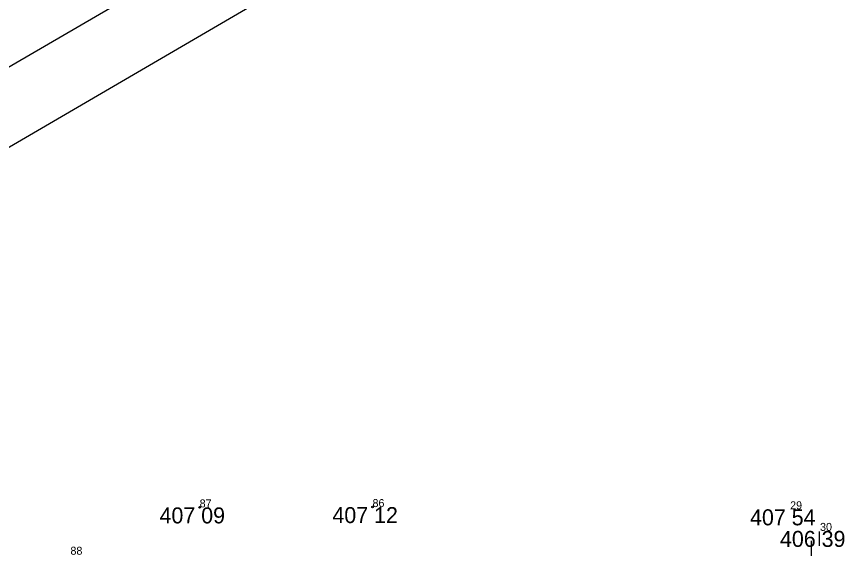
# Model space of a CAD drawing. Extents: x -559180 to -551373, y -1076947 to -1072071.
# Drawn here: x -555301.8 to -555250.1, y -1073149.1 to -1073115.9 of the extents above; entities that cross this region are included whole.
import ezdxf

# ---------------------------------------------------------------- set-up
doc = ezdxf.new("R2010")
doc.units = 0
for name, color, linetype in [('12_PLOTY', 7, 'Continuous'), ('17_KOMUNIKACE', 7, 'Continuous'), ('1_VODA_ZN', 7, 'Continuous'), ('32', 7, 'Continuous'), ('3_BODY', 7, 'Continuous'), ('6_VYSKY', 7, 'Continuous')]:
    doc.layers.add(name, color=color, linetype=linetype)

# ---------------------------------------------------------------- blocks, each defined once
blk = doc.blocks.new('POINT_DISPLAY')
blk.add_line((0, 0), (0, 0))
blk = doc.blocks.new('T')
at = {"layer": '6_VYSKY'}
blk.add_circle((0, 0), 0.05, dxfattribs=at)

msp = doc.modelspace()

# ---------------------------------------------------------------- linework, layer by layer
at = {"layer": '12_PLOTY'}
msp.add_line((-555309.01, -1073127.93), (-555284.41, -1073113.57), dxfattribs=at)
at = {"layer": '17_KOMUNIKACE'}
msp.add_line((-555314.8, -1073126.3), (-555286.43, -1073109.73), dxfattribs=at)
at = {"layer": '32'}
for p, q in [((-555251.677, -1073148.959), (-555251.677, -1073148.062)), ((-555252.177, -1073159.574), (-555252.177, -1073148.631))]:
    msp.add_line(p, q, dxfattribs=at)

# ---------------------------------------------------------------- block references
at = {"layer": '1_VODA_ZN'}
for p in [(-555290.4, -1073146.55), (-555279.6, -1073146.53), (-555253.51, -1073146.67), (-555251.64, -1073148.02)]:
    msp.add_blockref('POINT_DISPLAY', p, dxfattribs=at)
at = {"layer": '6_VYSKY'}
for p in [(-555290.4, -1073146.55), (-555279.6, -1073146.53)]:
    msp.add_blockref('T', p, dxfattribs=at)

# ---------------------------------------------------------------- texts
at = {"layer": '3_BODY'}
for s, p in [('87', (-555290.4, -1073146.55)), ('86', (-555279.6, -1073146.53)), ('29', (-555253.51, -1073146.67)), ('30', (-555251.64, -1073148.02)), ('88', (-555298.47, -1073149.51))]:
    msp.add_text(s, height=0.5, dxfattribs=at).set_placement(p)
at = {"layer": '6_VYSKY'}
for s, p in [('407 09', (-555292.905, -1073147.55)), ('407 12', (-555282.105, -1073147.53)), ('407 54', (-555256.015, -1073147.67)), ('406 39', (-555254.145, -1073149.02))]:
    msp.add_text(s, height=1, dxfattribs=at).set_placement(p)

doc.saveas('drawing.dxf')
